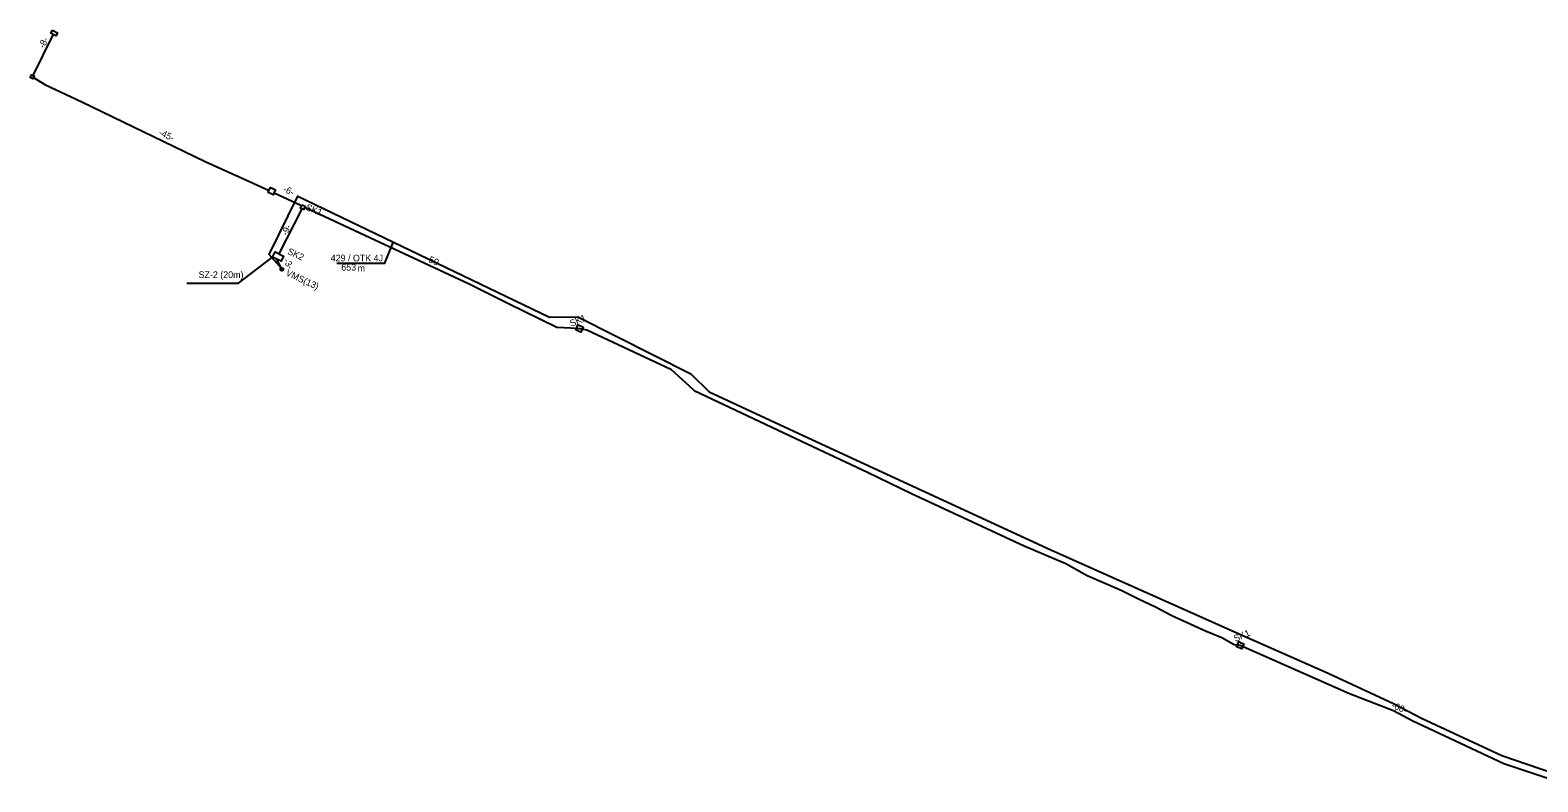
# Model space of a CAD drawing. Extents: x 6494530 to 6506885, y 5884901 to 5892312.
# Drawn here: x 6496901.4 to 6497145.5, y 5889435.9 to 5889557.6 of the extents above; entities that cross this region are included whole.
import ezdxf

# ---------------------------------------------------------------- set-up
doc = ezdxf.new("R2010")
doc.units = 0
for name, color, linetype in [('Gminne - nazwy', 7, 'Continuous'), ('kabel OTK do tablicy VMS', 7, 'Continuous'), ('Krajowe - nazwy', 7, 'Continuous'), ('opis kabla tablica VMS_OTK', 7, 'Continuous'), ('opis SZ-2', 7, 'Continuous'), ('Powiatowe - nazwy', 7, 'Continuous'), ('studnie do wyrysu', 7, 'Continuous'), ('trasa kanalizacji do wyrysu', 7, 'Continuous'), ('Warstwa 59', 7, 'Continuous'), ('Wewnętrzne ZDMiKP - nazwy', 7, 'Continuous'), ('WOJEWÓDZKIE', 7, 'Continuous'), ('Wojewódzkie - nazwy', 7, 'Continuous')]:
    doc.layers.add(name, color=color, linetype=linetype)

# ---------------------------------------------------------------- blocks, each defined once
blk = doc.blocks.new('ELARM2_1')
at = {"layer": 'Warstwa 59'}
blk.add_lwpolyline([(0, 0.45), (0.45, 0.45), (0.45, 0), (0.45, -0.45), (0, -0.45), (-0.45, -0.45), (-0.45, 0), (-0.45, 0.45)], close=True, dxfattribs=at)
blk = doc.blocks.new('ELARM2_2')
at = {"layer": 'Warstwa 59'}
blk.add_lwpolyline([(0, 0.42), (0.45, 0.42), (0.45, 0), (0.45, -0.42), (0, -0.42), (-0.45, -0.42), (-0.45, 0), (-0.45, 0.42)], close=True, dxfattribs=at)
blk = doc.blocks.new('ELARM2_25')
at = {"layer": 'studnie do wyrysu'}
blk.add_lwpolyline([(0, 0.45), (0.45, 0.45), (0.45, 0), (0.45, -0.45), (0, -0.45), (-0.45, -0.45), (-0.45, 0), (-0.45, 0.45)], close=True, dxfattribs=at)
blk = doc.blocks.new('ELARM2_56')
at = {"layer": 'Warstwa 59'}
blk.add_lwpolyline([(0, 0.45), (0.45, 0.45), (0.45, 0), (0.45, -0.45), (0, -0.45), (-0.45, -0.45), (-0.45, 0), (-0.45, 0.45)], close=True, dxfattribs=at)
blk = doc.blocks.new('ELARM2_67')
at = {"layer": 'Warstwa 59'}
blk.add_lwpolyline([(0, 0.45), (0.45, 0.45), (0.45, 0), (0.45, -0.45), (0, -0.45), (-0.45, -0.45), (-0.45, 0), (-0.45, 0.45)], close=True, dxfattribs=at)

msp = doc.modelspace()

# ---------------------------------------------------------------- linework, layer by layer
at = {"layer": 'kabel OTK do tablicy VMS'}
msp.add_lwpolyline([(6496942.12, 5889518.98), (6496940.08, 5889521.29), (6496944.71, 5889530.75), (6496985.47, 5889511.18), (6496990.1, 5889511.23), (6497008.37, 5889501.98), (6497011.36, 5889499.09), (6497030.27, 5889490.28), (6497066.66, 5889473.5), (6497097.27, 5889459.81), (6497111.56, 5889453.52), (6497122.26, 5889448.54), (6497126.69, 5889446.23), (6497139.7, 5889440.18), (6497152.17, 5889435.92)], dxfattribs=at)
at = {"layer": 'Krajowe - nazwy'}
msp.add_line((6496942.14, 5889518.91), (6496941.32, 5889520.55), dxfattribs=at)
msp.add_line((6496942.14, 5889518.91), (6496941.32, 5889520.55), dxfattribs=at)
msp.add_lwpolyline([(6496941.73, 5889521.41), (6496945.42, 5889528.7)], dxfattribs=at)
msp.add_lwpolyline([(6496941.73, 5889521.41), (6496945.42, 5889528.7)], dxfattribs=at)
at = {"layer": 'opis kabla tablica VMS_OTK'}
msp.add_lwpolyline([(6496951.05, 5889519.93), (6496958.8, 5889519.93), (6496960.16, 5889523.24)], dxfattribs=at)
at = {"layer": 'opis SZ-2'}
msp.add_lwpolyline([(6496926.78, 5889516.66), (6496935.13, 5889516.66), (6496940.62, 5889520.88)], dxfattribs=at)
at = {"layer": 'Powiatowe - nazwy'}
msp.add_circle((6496942.14, 5889518.91), 0.25, dxfattribs=at)
msp.add_circle((6496942.14, 5889518.91), 0.25, dxfattribs=at)
msp.add_circle((6496942.14, 5889518.91), 0.25, dxfattribs=at)
at = {"layer": 'trasa kanalizacji do wyrysu'}
for points in [[(6496945.86, 5889528.97), (6496972.46, 5889516.55), (6496978.87, 5889513.39), (6496986.68, 5889509.56), (6496988.89, 5889509.43), (6496990.34, 5889509.33), (6496991.51, 5889509.1), (6497005.14, 5889502.76), (6497008.16, 5889500)], [(6496945.86, 5889528.97), (6496972.46, 5889516.55), (6496978.87, 5889513.39), (6496986.68, 5889509.56), (6496988.89, 5889509.43), (6496990.34, 5889509.33), (6496991.51, 5889509.1), (6497005.14, 5889502.76), (6497008.16, 5889500)], [(6496945.86, 5889528.97), (6496972.46, 5889516.55), (6496978.87, 5889513.39), (6496986.68, 5889509.56), (6496988.89, 5889509.43), (6496990.34, 5889509.33), (6496991.51, 5889509.1), (6497005.14, 5889502.76), (6497008.16, 5889500)], [(6496945.86, 5889528.97), (6496972.46, 5889516.55), (6496978.87, 5889513.39), (6496986.68, 5889509.56), (6496988.89, 5889509.43), (6496990.34, 5889509.33), (6496991.51, 5889509.1), (6497005.14, 5889502.76), (6497008.16, 5889500)], [(6496945.86, 5889528.97), (6496972.46, 5889516.55), (6496978.87, 5889513.39), (6496986.68, 5889509.56), (6496988.89, 5889509.43), (6496990.34, 5889509.33), (6496991.51, 5889509.1), (6497005.14, 5889502.76), (6497008.16, 5889500)], [(6496945.86, 5889528.97), (6496972.46, 5889516.55), (6496978.87, 5889513.39), (6496986.68, 5889509.56), (6496988.89, 5889509.43), (6496990.34, 5889509.33), (6496991.51, 5889509.1), (6497005.14, 5889502.76), (6497008.16, 5889500)], [(6497008.16, 5889500), (6497008.92, 5889499.3), (6497027.21, 5889490.68), (6497037, 5889486.05), (6497044.09, 5889482.63), (6497062.35, 5889474.13), (6497069.08, 5889471.27), (6497072.57, 5889469.33), (6497078.04, 5889466.98), (6497080.95, 5889465.48), (6497083.61, 5889464.25), (6497086.25, 5889462.87), (6497091.72, 5889460.38), (6497094.35, 5889459.29), (6497096.34, 5889458.17), (6497097.34, 5889458.04), (6497115.02, 5889450.23), (6497122.14, 5889447.49), (6497125.3, 5889445.78), (6497130.39, 5889443.42), (6497140, 5889438.89), (6497147.13, 5889436.54)], [(6497008.16, 5889500), (6497008.92, 5889499.3), (6497027.21, 5889490.68), (6497037, 5889486.05), (6497044.09, 5889482.63), (6497062.35, 5889474.13), (6497069.08, 5889471.27), (6497072.57, 5889469.33), (6497078.04, 5889466.98), (6497080.95, 5889465.48), (6497083.61, 5889464.25), (6497086.25, 5889462.87), (6497091.72, 5889460.38), (6497094.35, 5889459.29), (6497096.34, 5889458.17), (6497097.34, 5889458.04), (6497115.02, 5889450.23), (6497122.14, 5889447.49), (6497125.3, 5889445.78), (6497130.39, 5889443.42), (6497140, 5889438.89), (6497147.13, 5889436.54)], [(6497008.16, 5889500), (6497008.92, 5889499.3), (6497027.21, 5889490.68), (6497037, 5889486.05), (6497044.09, 5889482.63), (6497062.35, 5889474.13), (6497069.08, 5889471.27), (6497072.57, 5889469.33), (6497078.04, 5889466.98), (6497080.95, 5889465.48), (6497083.61, 5889464.25), (6497086.25, 5889462.87), (6497091.72, 5889460.38), (6497094.35, 5889459.29), (6497096.34, 5889458.17), (6497097.34, 5889458.04), (6497115.02, 5889450.23), (6497122.14, 5889447.49), (6497125.3, 5889445.78), (6497130.39, 5889443.42), (6497140, 5889438.89), (6497147.13, 5889436.54)], [(6497008.16, 5889500), (6497008.92, 5889499.3), (6497027.21, 5889490.68), (6497037, 5889486.05), (6497044.09, 5889482.63), (6497062.35, 5889474.13), (6497069.08, 5889471.27), (6497072.57, 5889469.33), (6497078.04, 5889466.98), (6497080.95, 5889465.48), (6497083.61, 5889464.25), (6497086.25, 5889462.87), (6497091.72, 5889460.38), (6497094.35, 5889459.29), (6497096.34, 5889458.17), (6497097.34, 5889458.04), (6497115.02, 5889450.23), (6497122.14, 5889447.49), (6497125.3, 5889445.78), (6497130.39, 5889443.42), (6497140, 5889438.89), (6497147.13, 5889436.54)], [(6497008.16, 5889500), (6497008.92, 5889499.3), (6497027.21, 5889490.68), (6497037, 5889486.05), (6497044.09, 5889482.63), (6497062.35, 5889474.13), (6497069.08, 5889471.27), (6497072.57, 5889469.33), (6497078.04, 5889466.98), (6497080.95, 5889465.48), (6497083.61, 5889464.25), (6497086.25, 5889462.87), (6497091.72, 5889460.38), (6497094.35, 5889459.29), (6497096.34, 5889458.17), (6497097.34, 5889458.04), (6497115.02, 5889450.23), (6497122.14, 5889447.49), (6497125.3, 5889445.78), (6497130.39, 5889443.42), (6497140, 5889438.89), (6497147.13, 5889436.54)], [(6497008.16, 5889500), (6497008.92, 5889499.3), (6497027.21, 5889490.68), (6497037, 5889486.05), (6497044.09, 5889482.63), (6497062.35, 5889474.13), (6497069.08, 5889471.27), (6497072.57, 5889469.33), (6497078.04, 5889466.98), (6497080.95, 5889465.48), (6497083.61, 5889464.25), (6497086.25, 5889462.87), (6497091.72, 5889460.38), (6497094.35, 5889459.29), (6497096.34, 5889458.17), (6497097.34, 5889458.04), (6497115.02, 5889450.23), (6497122.14, 5889447.49), (6497125.3, 5889445.78), (6497130.39, 5889443.42), (6497140, 5889438.89), (6497147.13, 5889436.54)]]:
    msp.add_lwpolyline(points, dxfattribs=at)
at = {"layer": 'Warstwa 59'}
msp.add_lwpolyline([(6496905, 5889557.64), (6496905.8, 5889557.23), (6496905.55, 5889556.74), (6496904.75, 5889557.15)], close=True, dxfattribs=at)
msp.add_lwpolyline([(6496905, 5889557.64), (6496905.8, 5889557.23), (6496905.55, 5889556.74), (6496904.75, 5889557.15)], close=True, dxfattribs=at)
msp.add_lwpolyline([(6496901.4, 5889549.96), (6496901.59, 5889550.41), (6496902.03, 5889550.23), (6496901.84, 5889549.77), (6496901.4, 5889549.96)], dxfattribs=at)
at = {"layer": 'Wewnętrzne ZDMiKP - nazwy'}
for points in [[(6496945.39, 5889529.37), (6496945.94, 5889529.13), (6496945.7, 5889528.58), (6496945.15, 5889528.82)], [(6496945.39, 5889529.37), (6496945.94, 5889529.13), (6496945.7, 5889528.58), (6496945.15, 5889528.82)], [(6496940.62, 5889520.89), (6496941.04, 5889521.74), (6496942.43, 5889521.07), (6496942.01, 5889520.21)], [(6496940.62, 5889520.89), (6496941.04, 5889521.74), (6496942.43, 5889521.07), (6496942.01, 5889520.21)]]:
    msp.add_lwpolyline(points, close=True, dxfattribs=at)
msp.add_circle((6496942.14, 5889518.91), 0.25, dxfattribs=at)
msp.add_circle((6496942.14, 5889518.91), 0.25, dxfattribs=at)
msp.add_circle((6496942.14, 5889518.91), 0.25, dxfattribs=at)
msp.add_circle((6496942.14, 5889518.91), 0.25, dxfattribs=at)
at = {"layer": 'Wojewódzkie - nazwy'}
for points in [[(6496905.1, 5889556.97), (6496901.83, 5889550.31)], [(6496905.1, 5889556.97), (6496901.83, 5889550.31)], [(6496901.94, 5889549.97), (6496903.77, 5889548.85), (6496909.73, 5889546.04)], [(6496901.94, 5889549.97), (6496903.77, 5889548.85), (6496909.73, 5889546.04)], [(6496909.73, 5889546.04), (6496929.73, 5889536.36), (6496936.91, 5889533.15)], [(6496909.73, 5889546.04), (6496929.73, 5889536.36), (6496936.91, 5889533.15)], [(6496936.91, 5889533.15), (6496940.08, 5889531.67)], [(6496936.91, 5889533.15), (6496940.08, 5889531.67)], [(6496940.91, 5889531.28), (6496945.33, 5889529.23)], [(6496940.91, 5889531.28), (6496945.33, 5889529.23)]]:
    msp.add_lwpolyline(points, dxfattribs=at)

# ---------------------------------------------------------------- block references
at = {"layer": 'studnie do wyrysu', "xscale": 0.9999997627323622, "yscale": 0.9999997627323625, "rotation": -22.809789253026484}
for p in [(6496990.34, 5889509.33), (6496990.34, 5889509.33), (6496990.34, 5889509.33), (6496990.34, 5889509.33), (6496990.34, 5889509.33), (6496990.34, 5889509.33), (6497097.34, 5889458.04), (6497097.34, 5889458.04), (6497097.34, 5889458.04), (6497097.34, 5889458.04), (6497097.34, 5889458.04), (6497097.34, 5889458.04)]:
    msp.add_blockref('ELARM2_25', p, dxfattribs=at)
at = {"layer": 'Warstwa 59'}
for name, p, xscale, yscale, rotation in [('ELARM2_2', (6496901.71, 5889550.09), 0.5533505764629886, 0.5533505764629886, -25.102607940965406), ('ELARM2_2', (6496901.71, 5889550.09), 0.5533505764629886, 0.5533505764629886, -25.102607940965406), ('ELARM2_1', (6496940.51, 5889531.58), 1.0000002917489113, 1.0000002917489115, -25.102607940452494), ('ELARM2_1', (6496940.51, 5889531.58), 1.0000002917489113, 1.0000002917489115, -25.102607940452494), ('ELARM2_67', (6496990.34, 5889509.33), 0.9999997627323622, 0.9999997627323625, -22.809789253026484), ('ELARM2_67', (6497097.34, 5889458.04), 0.9999997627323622, 0.9999997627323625, -22.809789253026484)]:
    msp.add_blockref(name, p, dxfattribs=dict(at, xscale=xscale, yscale=yscale, rotation=rotation))
at = {"layer": 'Warstwa 59', "rotation": -25.042598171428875}
msp.add_blockref('ELARM2_56', (6496940.51, 5889531.58), dxfattribs=at)
msp.add_blockref('ELARM2_56', (6496940.51, 5889531.58), dxfattribs=at)

# ---------------------------------------------------------------- texts
at = {"layer": 'Gminne - nazwy'}
for s, rotation, p in [('SK1', 338.8705, (6496945.92, 5889528.54)), ('SK1', 338.8705, (6496945.92, 5889528.54)), ('SK2', 334.7733, (6496942.95, 5889521.45)), ('SK2', 334.7733, (6496942.95, 5889521.45)), ('VMS(13)', 335.0537, (6496942.68, 5889517.96)), ('VMS(13)', 335.0537, (6496942.68, 5889517.96))]:
    msp.add_text(s, height=1.075, rotation=rotation, dxfattribs=at).set_placement(p)
at = {"layer": 'opis kabla tablica VMS_OTK'}
for s, height, p in [('429 / OTK 4J', 1.075, (6496950.06, 5889520.2)), ('653', 1.075, (6496951.77, 5889518.71)), ('m', 1.07, (6496954.41, 5889518.55))]:
    msp.add_text(s, height=height, dxfattribs=at).set_placement(p)
at = {"layer": 'opis SZ-2'}
msp.add_text('SZ-2 (20m)', height=1.075, dxfattribs=at).set_placement((6496928.66, 5889517.51))
at = {"layer": 'studnie do wyrysu'}
for p in [(6496989.05, 5889509.59), (6496989.05, 5889509.59), (6497096.56, 5889458.55), (6497096.56, 5889458.55)]:
    msp.add_text('SK1', height=1.075, rotation=23.6947, dxfattribs=at).set_placement(p)
at = {"layer": 'trasa kanalizacji do wyrysu'}
for s, rotation, p in [('-50-', 337.407, (6496965.38, 5889520.28)), ('-50-', 337.407, (6496965.38, 5889520.28)), ('-60-', 336.8196, (6497121.74, 5889447.93)), ('-60-', 336.8196, (6497121.74, 5889447.93))]:
    msp.add_text(s, height=1.075, rotation=rotation, dxfattribs=at).set_placement(p)
at = {"layer": 'WOJEWÓDZKIE'}
for s, rotation, p in [('-8-', 63.6084, (6496903.63, 5889554.59)), ('-8-', 63.6084, (6496903.63, 5889554.59)), ('-45-', 334.8224, (6496922.1, 5889540.71)), ('-45-', 334.8224, (6496922.1, 5889540.71)), ('-6-', 334.8224, (6496942.24, 5889531.56)), ('-6-', 334.8224, (6496942.24, 5889531.56)), ('-9-', 64.8224, (6496942.97, 5889524.27)), ('-9-', 64.8224, (6496942.97, 5889524.27)), ('-3-', 298.0997, (6496942.35, 5889520.36)), ('-3-', 298.0997, (6496942.35, 5889520.36))]:
    msp.add_text(s, height=1.075, rotation=rotation, dxfattribs=at).set_placement(p)

doc.saveas('drawing.dxf')
